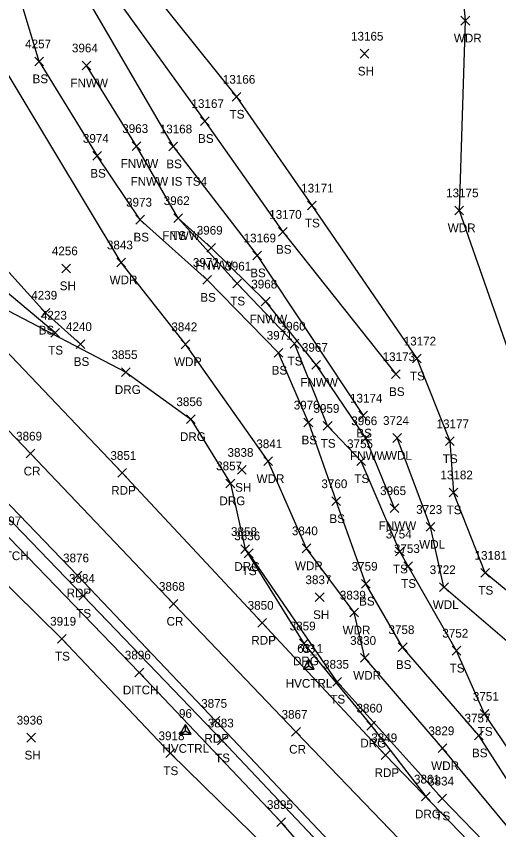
# Model space of a CAD drawing. Extents: x 1482574 to 1485769, y 580696 to 595649.
# Drawn here: x 1483800.8 to 1483911.4, y 583242.6 to 583429.1 of the extents above; entities that cross this region are included whole.
import ezdxf

# ---------------------------------------------------------------- set-up
doc = ezdxf.new("R2010")
doc.units = 0
for name, color, linetype in [('C_A', 7, 'Continuous'), ('C_I', 7, 'Continuous'), ('CPSM', 7, 'Continuous'), ('D_A', 7, 'Continuous'), ('D_I', 7, 'Continuous'), ('D_TIC', 7, 'Continuous'), ('DD', 7, 'Continuous'), ('L_A', 7, 'Continuous'), ('L_C', 7, 'Continuous'), ('L_I', 7, 'Continuous'), ('L_TIC', 7, 'Continuous'), ('LAWA', 7, 'Continuous'), ('LELB', 7, 'Continuous'), ('LFNC', 7, 'Continuous'), ('P_A', 7, 'Continuous'), ('P_I', 7, 'Continuous'), ('P_TIC', 7, 'Continuous'), ('PET', 7, 'Continuous'), ('PRC', 7, 'Continuous'), ('R_A', 7, 'Continuous'), ('R_I', 7, 'Continuous'), ('R_TIC', 7, 'Continuous'), ('RDG', 7, 'Continuous')]:
    doc.layers.add(name, color=color, linetype=linetype)

msp = doc.modelspace()

# ---------------------------------------------------------------- linework, layer by layer
at = {"layer": 'CPSM'}
for p, q in [((1483866.6, 583279.46), (1483867.85, 583281.62)), ((1483866.6, 583279.46), (1483867.85, 583281.62)), ((1483866.6, 583279.46), (1483867.85, 583281.62)), ((1483866.6, 583279.46), (1483867.85, 583281.62)), ((1483866.6, 583279.46), (1483867.85, 583280.18)), ((1483866.6, 583279.46), (1483867.85, 583280.18)), ((1483866.6, 583279.46), (1483867.85, 583280.18)), ((1483866.6, 583279.46), (1483867.85, 583280.18)), ((1483866.61, 583279.46), (1483867.86, 583281.62)), ((1483866.61, 583279.46), (1483867.86, 583280.18)), ((1483869.1, 583279.46), (1483867.85, 583281.62)), ((1483867.85, 583280.18), (1483867.85, 583281.62)), ((1483869.1, 583279.46), (1483867.85, 583281.62)), ((1483867.85, 583280.18), (1483867.85, 583281.62)), ((1483869.1, 583279.46), (1483867.85, 583281.62)), ((1483867.85, 583280.18), (1483867.85, 583281.62)), ((1483869.1, 583279.46), (1483867.85, 583281.62)), ((1483867.85, 583280.18), (1483867.85, 583281.62)), ((1483867.85, 583280.18), (1483867.85, 583280.18)), ((1483867.85, 583280.18), (1483869.1, 583279.46)), ((1483867.85, 583280.18), (1483867.85, 583280.18)), ((1483867.85, 583280.18), (1483869.1, 583279.46)), ((1483867.85, 583280.18), (1483867.85, 583280.18)), ((1483867.85, 583280.18), (1483869.1, 583279.46)), ((1483867.85, 583280.18), (1483867.85, 583280.18)), ((1483867.85, 583280.18), (1483869.1, 583279.46)), ((1483869.11, 583279.46), (1483867.86, 583281.62)), ((1483867.86, 583280.18), (1483867.86, 583281.62)), ((1483867.86, 583280.18), (1483867.86, 583280.18)), ((1483867.86, 583280.18), (1483869.11, 583279.46)), ((1483866.6, 583279.46), (1483869.1, 583279.46)), ((1483866.6, 583279.46), (1483869.1, 583279.46)), ((1483866.6, 583279.46), (1483869.1, 583279.46)), ((1483866.6, 583279.46), (1483869.1, 583279.46)), ((1483866.61, 583279.46), (1483869.11, 583279.46)), ((1483838.35, 583264.55), (1483839.6, 583266.72)), ((1483838.35, 583264.55), (1483839.6, 583265.27)), ((1483840.85, 583264.55), (1483839.6, 583266.72)), ((1483839.6, 583265.27), (1483839.6, 583266.72)), ((1483839.6, 583265.27), (1483839.6, 583265.27)), ((1483839.6, 583265.27), (1483840.85, 583264.55)), ((1483838.35, 583264.55), (1483840.85, 583264.55))]:
    msp.add_line(p, q, dxfattribs=at)
at = {"layer": 'D_TIC'}
for points in [[(1483827.99, 583277.67), (1483829.99, 583279.67)], [(1483829.99, 583277.67), (1483827.99, 583279.67)], [(1483860.51, 583243.4), (1483862.51, 583245.4)], [(1483862.51, 583243.4), (1483860.51, 583245.4)]]:
    msp.add_lwpolyline(points, dxfattribs=at)
at = {"layer": 'DD'}
msp.add_lwpolyline([(1483889.34, 583212.36), (1483861.51, 583244.4), (1483828.99, 583278.67), (1483799.22, 583309.42), (1483768.46, 583340.19), (1483754.53, 583355.76)], dxfattribs=at)
at = {"layer": 'L_TIC'}
for points in [[(1483902.73, 583427.05), (1483904.73, 583429.05)], [(1483904.73, 583427.05), (1483902.73, 583429.05)], [(1483879.59, 583419.48), (1483881.59, 583421.48)], [(1483881.59, 583419.48), (1483879.59, 583421.48)], [(1483805.07, 583417.72), (1483807.06, 583419.71)], [(1483807.06, 583417.72), (1483805.07, 583419.71)], [(1483815.85, 583416.78), (1483817.85, 583418.78)], [(1483817.85, 583416.78), (1483815.85, 583418.78)], [(1483850.27, 583409.6), (1483852.27, 583411.6)], [(1483852.27, 583409.6), (1483850.27, 583411.6)], [(1483843.02, 583404.04), (1483845.02, 583406.04)], [(1483845.02, 583404.04), (1483843.02, 583406.04)], [(1483827.37, 583398.31), (1483829.37, 583400.31)], [(1483829.37, 583398.31), (1483827.37, 583400.31)], [(1483835.74, 583398.22), (1483837.74, 583400.22)], [(1483837.74, 583398.22), (1483835.74, 583400.22)], [(1483818.31, 583396.06), (1483820.31, 583398.05)], [(1483820.31, 583396.06), (1483818.31, 583398.05)], [(1483867.55, 583384.67), (1483869.55, 583386.67)], [(1483869.55, 583384.67), (1483867.55, 583386.67)], [(1483901.34, 583383.57), (1483903.34, 583385.57)], [(1483903.34, 583383.57), (1483901.34, 583385.57)], [(1483828.21, 583381.44), (1483830.21, 583383.44)], [(1483830.21, 583381.44), (1483828.21, 583383.44)], [(1483836.9, 583381.8), (1483838.9, 583383.8)], [(1483838.9, 583381.8), (1483836.9, 583383.8)], [(1483836.9, 583381.8), (1483838.9, 583383.8)], [(1483838.9, 583381.8), (1483836.9, 583383.8)], [(1483860.88, 583378.64), (1483862.88, 583380.64)], [(1483862.88, 583378.64), (1483860.88, 583380.64)], [(1483844.46, 583375.01), (1483846.46, 583377.01)], [(1483846.46, 583375.01), (1483844.46, 583377.01)], [(1483854.98, 583373.23), (1483856.98, 583375.23)], [(1483856.98, 583373.23), (1483854.98, 583375.23)], [(1483823.82, 583371.64), (1483825.82, 583373.64)], [(1483825.82, 583371.64), (1483823.82, 583373.64)], [(1483811.25, 583370.28), (1483813.25, 583372.28)], [(1483813.25, 583370.28), (1483811.25, 583372.28)], [(1483843.53, 583367.63), (1483845.53, 583369.63)], [(1483845.53, 583367.63), (1483843.53, 583369.63)], [(1483850.43, 583366.79), (1483852.43, 583368.79)], [(1483852.43, 583366.79), (1483850.43, 583368.79)], [(1483856.96, 583362.68), (1483858.96, 583364.68)], [(1483858.96, 583362.68), (1483856.96, 583364.68)], [(1483806.48, 583360.12), (1483808.48, 583362.12)], [(1483808.48, 583360.12), (1483806.48, 583362.12)], [(1483808.69, 583355.53), (1483810.69, 583357.53)], [(1483810.69, 583355.53), (1483808.69, 583357.53)], [(1483814.52, 583352.92), (1483816.52, 583354.92)], [(1483816.52, 583352.92), (1483814.52, 583354.92)], [(1483838.59, 583352.88), (1483840.59, 583354.88)], [(1483840.59, 583352.88), (1483838.59, 583354.88)], [(1483863.56, 583353.03), (1483865.56, 583355.03)], [(1483865.56, 583353.03), (1483863.56, 583355.03)], [(1483859.89, 583350.94), (1483861.89, 583352.94)], [(1483861.89, 583350.94), (1483859.89, 583352.94)], [(1483891.63, 583349.61), (1483893.63, 583351.61)], [(1483893.63, 583349.61), (1483891.63, 583351.61)], [(1483868.56, 583348.17), (1483870.56, 583350.16)], [(1483870.56, 583348.17), (1483868.56, 583350.16)], [(1483886.8, 583346.03), (1483888.8, 583348.03)], [(1483888.8, 583346.03), (1483886.8, 583348.03)], [(1483879.31, 583336.53), (1483881.31, 583338.53)], [(1483881.31, 583336.53), (1483879.31, 583338.53)], [(1483866.74, 583334.95), (1483868.74, 583336.95)], [(1483868.74, 583334.95), (1483866.74, 583336.95)], [(1483871.17, 583334.18), (1483873.17, 583336.18)], [(1483873.17, 583334.18), (1483871.17, 583336.18)], [(1483879.94, 583331.35), (1483881.94, 583333.35)], [(1483881.94, 583331.35), (1483879.94, 583333.35)], [(1483887.12, 583331.41), (1483889.12, 583333.41)], [(1483889.12, 583331.41), (1483887.12, 583333.41)], [(1483899.16, 583330.66), (1483901.16, 583332.66)], [(1483901.16, 583330.66), (1483899.16, 583332.66)], [(1483857.51, 583326.09), (1483859.51, 583328.08)], [(1483859.51, 583326.09), (1483857.51, 583328.08)], [(1483878.88, 583326.09), (1483880.88, 583328.09)], [(1483880.88, 583326.09), (1483878.88, 583328.09)], [(1483851.47, 583324.1), (1483853.47, 583326.1)], [(1483853.47, 583324.1), (1483851.47, 583326.1)], [(1483900.04, 583318.94), (1483902.04, 583320.94)], [(1483902.04, 583318.94), (1483900.04, 583320.94)], [(1483900.04, 583318.94), (1483902.04, 583320.94)], [(1483902.04, 583318.94), (1483900.04, 583320.94)], [(1483873.13, 583316.92), (1483875.13, 583318.91)], [(1483875.13, 583316.92), (1483873.13, 583318.91)], [(1483886.51, 583315.33), (1483888.51, 583317.33)], [(1483888.51, 583315.33), (1483886.51, 583317.33)], [(1483894.73, 583311.03), (1483896.73, 583313.03)], [(1483896.73, 583311.03), (1483894.73, 583313.03)], [(1483866.31, 583306.12), (1483868.31, 583308.12)], [(1483868.31, 583306.12), (1483866.31, 583308.12)], [(1483853.06, 583304.98), (1483855.06, 583306.98)], [(1483855.06, 583304.98), (1483853.06, 583306.98)], [(1483887.74, 583305.39), (1483889.74, 583307.39)], [(1483889.74, 583305.39), (1483887.74, 583307.39)], [(1483889.61, 583302.06), (1483891.61, 583304.06)], [(1483891.61, 583302.06), (1483889.61, 583304.06)], [(1483907.31, 583300.51), (1483909.31, 583302.51)], [(1483909.31, 583300.51), (1483907.31, 583302.51)], [(1483879.94, 583298), (1483881.94, 583300)], [(1483881.94, 583298), (1483879.94, 583300)], [(1483897.84, 583297.22), (1483899.84, 583299.22)], [(1483899.84, 583297.22), (1483897.84, 583299.22)], [(1483815.12, 583295.23), (1483817.12, 583297.23)], [(1483817.12, 583295.23), (1483815.12, 583297.23)], [(1483869.34, 583294.92), (1483871.34, 583296.92)], [(1483871.34, 583294.92), (1483869.34, 583296.92)], [(1483877.22, 583291.39), (1483879.22, 583293.39)], [(1483879.22, 583291.39), (1483877.22, 583293.39)], [(1483810.25, 583285.41), (1483812.25, 583287.41)], [(1483812.25, 583285.41), (1483810.25, 583287.41)], [(1483888.36, 583283.48), (1483890.36, 583285.48)], [(1483890.36, 583283.48), (1483888.36, 583285.48)], [(1483900.72, 583282.67), (1483902.72, 583284.67)], [(1483902.72, 583282.67), (1483900.72, 583284.67)], [(1483879.67, 583281.01), (1483881.67, 583283.01)], [(1483881.67, 583281.01), (1483879.67, 583283.01)], [(1483873.37, 583275.55), (1483875.37, 583277.55)], [(1483875.37, 583275.55), (1483873.37, 583277.55)], [(1483907.15, 583268.19), (1483909.15, 583270.18)], [(1483909.15, 583268.19), (1483907.15, 583270.18)], [(1483905.81, 583263.23), (1483907.81, 583265.23)], [(1483907.81, 583263.23), (1483905.81, 583265.23)], [(1483803.18, 583262.74), (1483805.18, 583264.74)], [(1483805.18, 583262.74), (1483803.18, 583264.74)], [(1483846.95, 583262.09), (1483848.95, 583264.09)], [(1483848.95, 583262.09), (1483846.95, 583264.09)], [(1483897.52, 583260.31), (1483899.52, 583262.31)], [(1483899.52, 583260.31), (1483897.52, 583262.31)], [(1483835.1, 583259.16), (1483837.1, 583261.16)], [(1483837.1, 583259.16), (1483835.1, 583261.16)], [(1483897.45, 583248.79), (1483899.45, 583250.79)], [(1483899.45, 583248.79), (1483897.45, 583250.79)]]:
    msp.add_lwpolyline(points, dxfattribs=at)
at = {"layer": 'LAWA'}
for points in [[(1483803.2, 583735.12), (1483825.14, 583713.33), (1483843.38, 583669.74), (1483862.33, 583628.74), (1483871.69, 583603.07), (1483882.64, 583564.44), (1483894.89, 583516.14), (1483900.52, 583463.64), (1483903.73, 583428.05), (1483902.34, 583384.57), (1483914.38, 583350.08), (1483921.77, 583324.12), (1483930.55, 583295.67), (1483924.87, 583287.8)], [(1484017, 583127.07), (1483992.32, 583151.64), (1483986.75, 583162.55), (1483967.23, 583184.52), (1483961.14, 583191.5), (1483958.58, 583194.81), (1483938.8, 583221.92), (1483921.75, 583233.27), (1483898.52, 583261.31), (1483880.67, 583282.01), (1483878.22, 583292.39), (1483867.31, 583307.12), (1483858.51, 583327.08), (1483839.59, 583353.88), (1483824.82, 583372.64), (1483793.64, 583424.35), (1483780.64, 583444.54)], [(1483933.27, 583251.91), (1483929.01, 583251.93), (1483918.04, 583281.69), (1483898.84, 583298.22), (1483895.73, 583312.03), (1483888.12, 583332.41)]]:
    msp.add_lwpolyline(points, dxfattribs=at)
at = {"layer": 'LELB'}
for points in [[(1483826.65, 583608.06), (1483830.63, 583575.76), (1483840.55, 583548.28), (1483843.38, 583528.46), (1483832.77, 583502.1), (1483819.74, 583460.84), (1483821.09, 583436.9), (1483844.02, 583405.04), (1483861.88, 583379.64), (1483887.8, 583347.03)], [(1483826.65, 583608.06), (1483834.67, 583579.57), (1483843.6, 583548.82), (1483848.5, 583528.6), (1483835.32, 583502.48), (1483824.14, 583460.69), (1483828.23, 583439.29), (1483851.27, 583410.6), (1483868.55, 583385.67), (1483892.63, 583350.61), (1483900.16, 583331.66), (1483901.04, 583319.94)], [(1483757.07, 583535.35), (1483767.94, 583535.25), (1483773.76, 583532.37), (1483779.09, 583509.26), (1483790.83, 583480.05), (1483803.31, 583467.91), (1483815.49, 583435.74), (1483836.74, 583399.22), (1483855.98, 583374.23), (1483880.31, 583337.53)], [(1483806.06, 583418.71), (1483799.89, 583439.03), (1483786.87, 583458.56), (1483776.26, 583468.77), (1483760.25, 583478.69), (1483754.12, 583500.2), (1483745.11, 583510.72), (1483738.93, 583522.44)], [(1483809.69, 583356.53), (1483787.72, 583374.89), (1483761.98, 583401.74), (1483738.15, 583426.92), (1483736.24, 583442.93), (1483724.82, 583459.78), (1483706.28, 583473.02), (1483680.05, 583493.69), (1483660.63, 583510.92)], [(1483705.06, 583507.73), (1483723.78, 583481.54), (1483740.68, 583460.54), (1483755.12, 583431.73), (1483765.06, 583407.9), (1483785.59, 583388.32), (1483794.11, 583375.82), (1483807.48, 583361.12), (1483815.52, 583353.92)], [(1483806.06, 583418.71), (1483819.31, 583397.05)], [(1483867.74, 583335.95), (1483860.89, 583351.94), (1483844.53, 583368.63), (1483829.21, 583382.44), (1483819.31, 583397.05)], [(1483872.17, 583335.18), (1483864.56, 583354.03), (1483851.43, 583367.79), (1483837.9, 583382.8)], [(1484007.99, 583094.45), (1483976.24, 583127.28), (1483941.15, 583164.21), (1483912.31, 583195.39), (1483879.28, 583229.96), (1483847.95, 583263.09), (1483816.12, 583296.23), (1483784.28, 583329.27), (1483758.86, 583355.95)], [(1483855.28, 583169.36), (1483860.67, 583182.78), (1483870.53, 583196.44), (1483877.58, 583203.08), (1483878.9, 583210.18), (1483866.2, 583230.71), (1483836.1, 583260.16), (1483811.25, 583286.41), (1483789.26, 583307.92), (1483773.67, 583327.13), (1483749.83, 583351.67)], [(1483867.74, 583335.95), (1483874.12, 583317.92)], [(1483872.17, 583335.18), (1483879.88, 583327.09)], [(1484017.45, 583150.68), (1484002.85, 583166.73), (1483991.78, 583181.88), (1483982.29, 583191.11), (1483960.91, 583220.19), (1483947.81, 583234.43), (1483938.44, 583243.95), (1483931.38, 583244.18), (1483920.62, 583250.85), (1483908.15, 583269.18), (1483901.72, 583283.67), (1483890.61, 583303.06), (1483888.74, 583306.39), (1483879.88, 583327.09)], [(1483924.87, 583287.8), (1483908.31, 583301.51), (1483901.04, 583319.94)], [(1484014.11, 583148.62), (1483997.68, 583164.14), (1483990.38, 583180.75), (1483982.52, 583187.36), (1483957.2, 583217.61), (1483944.82, 583230.69), (1483928.81, 583241.08), (1483918.11, 583246.6), (1483906.81, 583264.23), (1483889.36, 583284.48), (1483880.94, 583299), (1483874.12, 583317.92)], [(1483982.98, 583160.22), (1483954.62, 583191.17), (1483926.86, 583220.46), (1483898.45, 583249.79), (1483874.37, 583276.55), (1483854.06, 583305.98)]]:
    msp.add_lwpolyline(points, dxfattribs=at)
at = {"layer": 'LFNC'}
for points in [[(1483837.9, 583382.8), (1483828.37, 583399.31), (1483816.85, 583417.78)], [(1483845.46, 583376.01), (1483837.9, 583382.8)], [(1483887.5, 583316.33), (1483880.94, 583332.35), (1483869.56, 583349.17), (1483857.96, 583363.68), (1483845.46, 583376.01)]]:
    msp.add_lwpolyline(points, dxfattribs=at)
at = {"layer": 'P_TIC'}
for points in [[(1483803.05, 583327.83), (1483805.05, 583329.83)], [(1483805.05, 583327.83), (1483803.05, 583329.83)], [(1483824.06, 583323.4), (1483826.06, 583325.4)], [(1483826.06, 583323.4), (1483824.06, 583325.4)], [(1483813.82, 583299.92), (1483815.82, 583301.92)], [(1483815.82, 583299.92), (1483813.82, 583301.92)], [(1483835.8, 583293.4), (1483837.8, 583295.4)], [(1483837.8, 583293.4), (1483835.8, 583295.4)], [(1483856.18, 583289.06), (1483858.18, 583291.06)], [(1483858.18, 583289.06), (1483856.18, 583291.06)], [(1483845.43, 583266.59), (1483847.42, 583268.59)], [(1483847.42, 583266.59), (1483845.43, 583268.59)], [(1483863.91, 583264.08), (1483865.91, 583266.08)], [(1483865.91, 583264.08), (1483863.91, 583266.08)], [(1483884.43, 583258.71), (1483886.43, 583260.71)], [(1483886.43, 583258.71), (1483884.43, 583260.71)]]:
    msp.add_lwpolyline(points, dxfattribs=at)
at = {"layer": 'PET'}
for points in [[(1484030.19, 583109.04), (1484001.78, 583138.81), (1483974.55, 583166.34), (1483943.28, 583198.87), (1483912.95, 583231.24), (1483885.43, 583259.71), (1483857.18, 583290.06), (1483825.06, 583324.4), (1483796.51, 583354.4)], [(1483995.68, 583110.56), (1483966.61, 583141.15), (1483938.54, 583170.74), (1483909.41, 583201.24), (1483877.77, 583234.42), (1483846.43, 583267.59), (1483814.82, 583300.92), (1483782.42, 583334.52)]]:
    msp.add_lwpolyline(points, dxfattribs=at)
at = {"layer": 'PRC'}
msp.add_lwpolyline([(1484022.3, 583100.04), (1483990.86, 583133.2), (1483962.86, 583162.55), (1483929.32, 583197.8), (1483898.21, 583230.47), (1483864.91, 583265.08), (1483836.8, 583294.4), (1483804.05, 583328.83), (1483747.31, 583388.01), (1483714.35, 583422.23), (1483688.92, 583448.43), (1483665.49, 583472.79), (1483644.72, 583494.27)], dxfattribs=at)
at = {"layer": 'R_TIC'}
for points in [[(1483824.88, 583346.5), (1483826.88, 583348.5)], [(1483826.88, 583346.5), (1483824.88, 583348.5)], [(1483839.81, 583335.72), (1483841.81, 583337.72)], [(1483841.81, 583335.72), (1483839.81, 583337.72)], [(1483848.86, 583321.01), (1483850.86, 583323.01)], [(1483850.86, 583321.01), (1483848.86, 583323.01)], [(1483852.27, 583305.96), (1483854.27, 583307.96)], [(1483854.27, 583305.96), (1483852.27, 583307.96)], [(1483865.73, 583284.32), (1483867.73, 583286.32)], [(1483867.73, 583284.32), (1483865.73, 583286.32)], [(1483881.17, 583265.49), (1483883.17, 583267.49)], [(1483883.17, 583265.49), (1483881.17, 583267.49)], [(1483893.7, 583249.23), (1483895.7, 583251.23)], [(1483895.7, 583249.23), (1483893.7, 583251.23)]]:
    msp.add_lwpolyline(points, dxfattribs=at)
at = {"layer": 'RDG'}
msp.add_lwpolyline([(1483778.29, 583373.67), (1483797.25, 583362.49), (1483825.88, 583347.5), (1483840.81, 583336.72), (1483849.86, 583322.01), (1483853.27, 583306.96), (1483866.73, 583285.32), (1483882.17, 583266.49), (1483894.7, 583250.23)], dxfattribs=at)

# ---------------------------------------------------------------- texts
at = {"layer": 'C_A'}
for p in [(1483862.54, 583275.18), (1483862.54, 583275.18), (1483862.54, 583275.18), (1483862.54, 583275.18), (1483862.55, 583275.18), (1483834.29, 583260.27)]:
    msp.add_text('HVCTRL', height=2, dxfattribs=at).set_placement(p)
at = {"layer": 'C_I'}
for s, p in [('63_1', (1483865.19, 583283.18)), ('63', (1483866.34, 583283.18)), ('63', (1483866.34, 583283.18)), ('63', (1483866.34, 583283.18)), ('63', (1483866.34, 583283.18)), ('96', (1483838.08, 583268.27))]:
    msp.add_text(s, height=2, dxfattribs=at).set_placement(p)
at = {"layer": 'D_A'}
for p in [(1483795.45, 583304.42), (1483825.22, 583273.67)]:
    msp.add_text('DITCH', height=2, dxfattribs=at).set_placement(p)
at = {"layer": 'D_I'}
for s, p in [('3897', (1483795.96, 583312.42)), ('3896', (1483825.67, 583281.67)), ('3895', (1483858.25, 583247.4))]:
    msp.add_text(s, height=2, dxfattribs=at).set_placement(p)
at = {"layer": 'L_A'}
for s, p in [('WDR', (1483901.1, 583423.05)), ('SH', (1483879.08, 583415.48)), ('BS', (1483804.51, 583413.71)), ('FNWW', (1483813.2, 583412.78)), ('TS', (1483849.68, 583405.6)), ('BS', (1483842.46, 583400.04)), ('FNWW', (1483824.72, 583394.31)), ('BS', (1483835.18, 583394.22)), ('BS', (1483817.75, 583392.06)), ('TS', (1483866.96, 583380.67)), ('WDR', (1483899.7, 583379.57)), ('BS', (1483827.65, 583377.44)), ('FNWW', (1483834.24, 583377.8)), ('TS', (1483836.31, 583377.8)), ('BS', (1483860.32, 583374.64)), ('FNWW', (1483841.81, 583371.01)), ('WDR', (1483822.18, 583367.64)), ('BS', (1483854.42, 583369.23)), ('SH', (1483810.74, 583366.28)), ('BS', (1483842.97, 583363.63)), ('TS', (1483849.84, 583362.79)), ('FNWW', (1483854.3, 583358.68)), ('BS', (1483805.92, 583356.12)), ('TS', (1483808.1, 583351.53)), ('BS', (1483813.96, 583348.92)), ('WDR', (1483836.95, 583348.88)), ('TS', (1483862.97, 583349.03)), ('BS', (1483859.33, 583346.94)), ('TS', (1483891.03, 583345.61)), ('FNWW', (1483865.91, 583344.17)), ('BS', (1483886.24, 583342.03)), ('BS', (1483878.75, 583332.53)), ('BS', (1483866.18, 583330.95)), ('TS', (1483870.58, 583330.18)), ('FNWW', (1483877.29, 583327.35)), ('WDL', (1483885.54, 583327.41)), ('TS', (1483898.57, 583326.66)), ('WDR', (1483855.87, 583322.08)), ('TS', (1483878.29, 583322.09)), ('SH', (1483850.96, 583320.1)), ('TS', (1483899.45, 583314.94)), ('TS', (1483899.45, 583314.94)), ('BS', (1483872.57, 583312.92)), ('FNWW', (1483883.85, 583311.33)), ('WDL', (1483893.15, 583307.03)), ('TS', (1483852.47, 583300.98)), ('WDR', (1483864.67, 583302.12)), ('TS', (1483887.14, 583301.39)), ('TS', (1483889.02, 583298.06)), ('TS', (1483906.72, 583296.51)), ('BS', (1483879.38, 583294)), ('WDL', (1483896.26, 583293.22)), ('TS', (1483814.53, 583291.23)), ('SH', (1483868.83, 583290.92)), ('WDR', (1483875.59, 583287.39)), ('TS', (1483809.66, 583281.41)), ('BS', (1483887.81, 583279.48)), ('TS', (1483900.13, 583278.67)), ('WDR', (1483878.03, 583277.01)), ('TS', (1483872.78, 583271.55)), ('TS', (1483906.56, 583264.18)), ('SH', (1483802.67, 583258.74)), ('TS', (1483846.36, 583258.09)), ('BS', (1483905.25, 583259.23)), ('WDR', (1483895.89, 583256.31)), ('TS', (1483834.51, 583255.16)), ('TS', (1483896.86, 583244.79))]:
    msp.add_text(s, height=2, dxfattribs=at).set_placement(p)
at = {"layer": 'L_C'}
msp.add_text('FNWW IS TS4', height=2, dxfattribs=at).set_placement((1483826.98, 583390.22))
at = {"layer": 'L_I'}
for s, p in [('13165', (1483877.52, 583423.48)), ('4257', (1483802.81, 583421.71)), ('3964', (1483813.54, 583420.78)), ('13166', (1483848.14, 583413.6)), ('13167', (1483840.95, 583408.04)), ('3963', (1483825.07, 583402.31)), ('13168', (1483833.67, 583402.22)), ('3974', (1483816.05, 583400.06)), ('13171', (1483866.1, 583388.67)), ('13175', (1483899.32, 583387.57)), ('3973', (1483825.95, 583385.44)), ('3962', (1483834.59, 583385.8)), ('3962', (1483834.59, 583385.8)), ('13170', (1483858.77, 583382.64)), ('3969', (1483842.15, 583379.01)), ('13169', (1483852.9, 583377.23)), ('3843', (1483821.56, 583375.64)), ('4256', (1483808.93, 583374.28)), ('3972', (1483841.27, 583371.63)), ('3961', (1483848.69, 583370.79)), ('3968', (1483854.65, 583366.68)), ('4239', (1483804.21, 583364.12)), ('4223', (1483806.43, 583359.53)), ('4240', (1483812.17, 583356.92)), ('3842', (1483836.33, 583356.88)), ('3960', (1483861.17, 583357.03)), ('3971', (1483858.2, 583354.94)), ('13172', (1483889.6, 583353.61)), ('3967', (1483866.26, 583352.17)), ('13173', (1483884.77, 583350.03)), ('13174', (1483877.29, 583340.53)), ('3970', (1483864.39, 583338.95)), ('3959', (1483868.91, 583338.18)), ('3966', (1483877.58, 583335.35)), ('3724', (1483884.86, 583335.41)), ('13177', (1483897.13, 583334.66)), ('3841', (1483855.82, 583330.08)), ('3755', (1483876.62, 583330.09)), ('3838', (1483849.21, 583328.1)), ('13182', (1483898.02, 583322.94)), ('13182', (1483898.02, 583322.94)), ('3760', (1483870.73, 583320.92)), ('3965', (1483884.2, 583319.33)), ('3723', (1483892.47, 583315.03)), ('3840', (1483863.96, 583310.12)), ('3836', (1483850.75, 583308.98)), ('3754', (1483885.48, 583309.39)), ('3753', (1483887.35, 583306.06)), ('13181', (1483905.85, 583304.51)), ('3759', (1483877.67, 583302)), ('3722', (1483895.58, 583301.22)), ('3884', (1483812.86, 583299.23)), ('3837', (1483867.08, 583298.92)), ('3839', (1483874.96, 583295.39)), ('3919', (1483808.55, 583289.41)), ('3758', (1483886.11, 583287.48)), ('3752', (1483898.46, 583286.67)), ('3830', (1483877.32, 583285.01)), ('3835', (1483871.11, 583279.55)), ('3751', (1483905.46, 583272.19)), ('3757', (1483903.55, 583267.23)), ('3936', (1483800.87, 583266.74)), ('3883', (1483844.69, 583266.09)), ('3918', (1483833.4, 583263.16)), ('3829', (1483895.26, 583264.31)), ('3834', (1483895.19, 583252.78))]:
    msp.add_text(s, height=2, dxfattribs=at).set_placement(p)
at = {"layer": 'P_A'}
for s, p in [('CR', (1483802.48, 583323.83)), ('RDP', (1483822.55, 583319.4)), ('RDP', (1483812.31, 583295.92)), ('CR', (1483835.23, 583289.4)), ('RDP', (1483854.67, 583285.06)), ('RDP', (1483843.91, 583262.59)), ('CR', (1483863.34, 583260.08)), ('RDP', (1483882.92, 583254.71))]:
    msp.add_text(s, height=2, dxfattribs=at).set_placement(p)
at = {"layer": 'P_I'}
for s, p in [('3869', (1483800.74, 583331.83)), ('3851', (1483822.36, 583327.4)), ('3876', (1483811.51, 583303.92)), ('3868', (1483833.49, 583297.4)), ('3850', (1483853.83, 583293.06)), ('3875', (1483843.17, 583270.59)), ('3867', (1483861.6, 583268.08)), ('3849', (1483882.16, 583262.71))]:
    msp.add_text(s, height=2, dxfattribs=at).set_placement(p)
at = {"layer": 'R_A'}
for p in [(1483823.37, 583342.5), (1483838.3, 583331.72), (1483847.35, 583317.01), (1483850.76, 583301.96), (1483864.22, 583280.32), (1483879.66, 583261.49), (1483892.19, 583245.23)]:
    msp.add_text('DRG', height=2, dxfattribs=at).set_placement(p)
at = {"layer": 'R_I'}
for s, p in [('3855', (1483822.62, 583350.5)), ('3856', (1483837.49, 583339.72)), ('3857', (1483846.6, 583325.01)), ('3858', (1483850.01, 583309.96)), ('3859', (1483863.46, 583288.32)), ('3860', (1483878.77, 583269.49)), ('3861', (1483891.96, 583253.23))]:
    msp.add_text(s, height=2, dxfattribs=at).set_placement(p)

doc.saveas('drawing.dxf')
